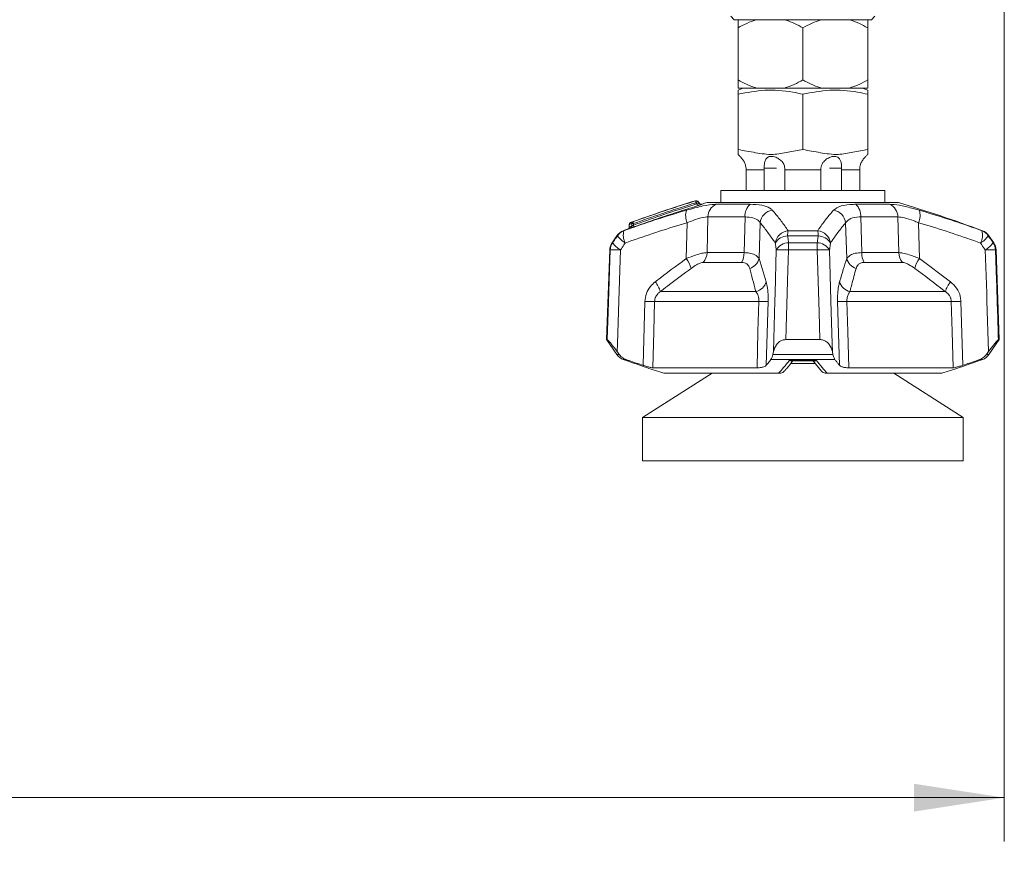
# Model space of a CAD drawing. Header units: millimetres. Extents: x 0 to 1118, y 0 to 864.
# Tile 502 of 512: x 964 to 1000, y 352 to 383. Entities that reach past the tile are written whole.
import ezdxf

# ---------------------------------------------------------------- set-up
doc = ezdxf.new("R2010")
doc.units = ezdxf.units.MM
doc.styles.add('SLDTEXTSTYLE0', font='TXT', dxfattribs={"width": 0.605})
doc.dimstyles.new('SLDDIMSTYLE3', dxfattribs={"dimtxt": 3.175, "dimasz": 3.302, "dimexe": 0, "dimexo": 0.0625, "dimgap": 0.79375, "dimtad": 0, "dimtih": 1, "dimtoh": 1, "dimdec": 1, "dimlfac": 4, "dimrnd": 1e-09, "dimzin": 12, "dimdsep": 46, "dimtxsty": 'SLDTEXTSTYLE0', "dimsah": 1, "dimcen": 0.09, "dimadec": 0, "dimazin": 3, "dimtfac": 1, "dimtofl": 0, "dimtmove": 0, "dimatfit": 3, "dimfxl": 1, "dimfrac": 2, "dimtolj": 1, "dimtzin": 12, "dimarcsym": 0})

# ---------------------------------------------------------------- blocks, each defined once
blk = doc.blocks.new('_D_21')
at = {"color": 7, "linetype": 'Continuous', "lineweight": 0}
for p, q in [((999.66, 390.433), (999.66, 352.596)), ((796.035, 372.505), (796.035, 352.596)), ((796.035, 354.196), (892.39, 354.196)), ((999.66, 354.196), (903.304, 354.196))]:
    blk.add_line(p, q, dxfattribs=at)
for points in [[(796.035, 354.196), (799.337, 353.688), (799.337, 354.704)], [(999.66, 354.196), (996.358, 354.704), (996.358, 353.688)]]:
    blk.add_solid(points, dxfattribs=at)
at = {"color": 7, "linetype": 'Continuous', "lineweight": 0, "insert": (892.39, 355.852), "char_height": 3.175, "attachment_point": 1, "style": 'SLDTEXTSTYLE0'}
blk.add_mtext('814.5', dxfattribs=at)

msp = doc.modelspace()

# ---------------------------------------------------------------- linework, layer by layer
at = {"color": 7, "linetype": 'Continuous', "lineweight": 15}
for p, q in [((989.6473, 382.7833), (989.7723, 382.6583)), ((994.7973, 382.6583), (989.7723, 382.6583)), ((994.7973, 382.6583), (994.9223, 382.7833)), ((989.9098, 382.3615), (989.9098, 380.4552)), ((992.2848, 382.3615), (992.2848, 380.4552)), ((994.6598, 382.3615), (994.6598, 380.4552)), ((990.1042, 380.1583), (989.9092, 380.0795)), ((989.9098, 380.1583), (990.5923, 380.1583)), ((990.5923, 380.1583), (991.6024, 380.1583)), ((991.6024, 380.1583), (992.9673, 380.1583)), ((992.9673, 380.1583), (993.9774, 380.1583)), ((993.9774, 380.1583), (994.6598, 380.1583)), ((994.6604, 380.0795), (994.4654, 380.1583)), ((989.9092, 379.931), (989.9092, 377.9083)), ((992.2848, 379.931), (992.2848, 377.9083)), ((994.6604, 379.931), (994.6604, 377.9083)), ((990.2054, 377.17), (990.2054, 376.4083)), ((990.8662, 377.17), (990.8653, 377.2208)), ((990.8662, 376.4083), (990.8662, 377.17)), ((991.6231, 377.2208), (991.624, 377.17)), ((991.624, 377.17), (991.624, 376.4083)), ((992.9457, 377.17), (992.9466, 377.2208)), ((992.9457, 376.4083), (992.9457, 377.17)), ((993.7043, 377.2208), (993.7035, 377.17)), ((993.7035, 377.17), (993.7035, 376.4083)), ((994.3643, 376.4083), (994.3643, 377.17)), ((989.2848, 376.4083), (989.2848, 375.9708)), ((989.2848, 376.4083), (995.2848, 376.4083)), ((995.2848, 375.9708), (995.2848, 376.4083)), ((988.5034, 375.9326), (988.4353, 376.0137)), ((988.7848, 375.9708), (995.7848, 375.9708)), ((985.9245, 375.1676), (985.9205, 375.066)), ((985.4718, 374.7521), (985.299, 374.4999)), ((999.2706, 374.4999), (999.0978, 374.7521)), ((985.2118, 374.2348), (985.0973, 370.9554)), ((999.4723, 370.9554), (999.3578, 374.2348)), ((985.0973, 370.9554), (985.4718, 370.4088)), ((985.0973, 370.9554), (985.1246, 370.9554)), ((991.659, 370.9554), (992.9106, 370.9554)), ((999.0978, 370.4088), (999.4723, 370.9554)), ((999.445, 370.9554), (999.4723, 370.9554)), ((985.4845, 370.5144), (985.5616, 370.4088)), ((991.1827, 370.4088), (991.2061, 370.5144)), ((993.3635, 370.5144), (993.387, 370.4088)), ((999.0081, 370.4088), (999.0852, 370.5144)), ((986.7858, 369.9238), (990.6047, 369.9238)), ((992.7383, 370.0765), (991.8257, 370.0765)), ((991.9574, 370.1839), (992.6567, 370.1839)), ((992.6354, 370.2003), (992.963, 369.7994)), ((993.965, 369.9238), (997.7839, 369.9238)), ((988.9604, 369.7208), (986.4111, 368.108)), ((987.1992, 369.7208), (991.3972, 369.7208)), ((993.1725, 369.7208), (997.3704, 369.7208)), ((998.1586, 368.108), (995.6092, 369.7208)), ((986.4111, 368.108), (986.4111, 366.5205)), ((992.2848, 368.108), (986.4111, 368.108)), ((998.1586, 368.108), (992.2848, 368.108)), ((998.1586, 366.5205), (998.1586, 368.108)), ((992.2848, 366.5205), (986.4111, 366.5205)), ((998.1586, 366.5205), (992.2848, 366.5205))]:
    msp.add_line(p, q, dxfattribs=at)
at = {"color": 9, "linetype": 'Continuous', "lineweight": 0}
for p, q in [((990.8662, 377.17), (990.2054, 377.17)), ((990.8653, 377.2208), (991.3134, 377.2208)), ((992.9457, 377.17), (991.624, 377.17)), ((993.7043, 377.2208), (993.2562, 377.2208)), ((994.3643, 377.17), (993.7035, 377.17)), ((988.4069, 375.9167), (988.37, 375.9608)), ((988.4359, 376.0129), (988.4357, 376.0064)), ((989.1096, 375.9048), (990.3505, 375.9048)), ((994.2192, 375.9048), (995.46, 375.9048)), ((988.8075, 375.4441), (988.776, 374.1355)), ((990.1664, 375.4441), (988.8075, 375.4441)), ((990.1304, 374.1355), (990.1664, 375.4441)), ((994.4033, 375.4441), (994.4392, 374.1355)), ((995.7621, 375.4441), (994.4033, 375.4441)), ((995.7937, 374.1355), (995.7621, 375.4441)), ((985.7098, 374.9381), (985.7322, 374.9381)), ((985.9245, 375.1676), (985.9322, 375.1673)), ((988.0168, 373.9181), (988.0462, 375.2306)), ((990.72, 375.2306), (990.6803, 373.9181)), ((991.743, 374.9381), (992.8266, 374.9381)), ((993.8894, 373.9181), (993.8496, 375.2306)), ((996.5234, 375.2306), (996.5528, 373.9181)), ((998.8375, 374.9381), (998.8598, 374.9381)), ((985.495, 374.7521), (985.4718, 374.7521)), ((992.8462, 374.7521), (991.7234, 374.7521)), ((999.0978, 374.7521), (999.0747, 374.7521)), ((985.2316, 374.2348), (985.2118, 374.2348)), ((985.299, 374.4999), (985.3186, 374.4999)), ((992.8137, 374.2348), (991.7559, 374.2348)), ((991.7624, 374.4999), (992.8072, 374.4999)), ((999.251, 374.4999), (999.2706, 374.4999)), ((999.3578, 374.2348), (999.338, 374.2348)), ((988.776, 374.1355), (990.1304, 374.1355)), ((990.6803, 373.9181), (990.9423, 373.0674)), ((994.4392, 374.1355), (995.7937, 374.1355)), ((996.5528, 373.9181), (997.6943, 373.0674)), ((990.0421, 373.7781), (988.6321, 373.7781)), ((995.9376, 373.7781), (994.5276, 373.7781)), ((987.0654, 372.71), (990.562, 372.71)), ((994.0076, 372.71), (997.5042, 372.71)), ((986.4344, 370.0133), (986.4993, 372.3526)), ((990.6713, 372.3526), (986.8543, 372.3526)), ((991.013, 372.3526), (990.9453, 370.0133)), ((993.6244, 370.0133), (993.5567, 372.3526)), ((997.7154, 372.3526), (993.8984, 372.3526)), ((998.0704, 372.3526), (998.1353, 370.0133)), ((985.4718, 370.4088), (985.5616, 370.4088)), ((991.1827, 370.4088), (993.387, 370.4088)), ((999.0081, 370.4088), (999.0978, 370.4088)), ((985.8154, 370.2228), (985.7098, 370.2228)), ((985.7726, 370.1995), (985.7909, 370.1995)), ((993.4585, 370.2228), (991.1111, 370.2228)), ((991.797, 370.1995), (992.7727, 370.1995)), ((998.8598, 370.2228), (998.7542, 370.2228)), ((998.7788, 370.1995), (998.7971, 370.1995))]:
    msp.add_line(p, q, dxfattribs=at)
at = {"color": 9, "linetype": 'Continuous', "lineweight": 0, "flags": 128}
for points in [[(988.4357, 376.0064), (988.4756, 375.9588), (988.503, 375.926)], [(985.9322, 375.1673), (985.9301, 375.1127), (985.9285, 375.0714)], [(986.0178, 375.1025), (986.019, 375.1559), (986.02, 375.1983)], [(986.0788, 375.1983), (986.0778, 375.1559), (986.0776, 375.1444)], [(985.1246, 370.9554), (985.1571, 371.9545), (985.2316, 374.2348)], [(985.6064, 374.2348), (985.5453, 372.3746), (985.4939, 370.8044), (985.4845, 370.5144)], [(991.2061, 370.5144), (991.2577, 372.3746), (991.2655, 372.6595), (991.3091, 374.2348)], [(992.9106, 370.9554), (992.8811, 371.9545), (992.8137, 374.2348)], [(993.2606, 374.2348), (993.312, 372.3746), (993.3555, 370.8044), (993.3635, 370.5144)], [(999.0852, 370.5144), (999.0244, 372.3746), (999.0151, 372.6595), (998.9633, 374.2348)], [(986.8543, 372.3526), (986.8232, 371.2517), (986.7858, 369.9238)], [(990.6047, 369.9238), (990.6411, 371.2517), (990.6713, 372.3526)], [(993.8984, 372.3526), (993.9286, 371.2517), (993.965, 369.9238)], [(997.7839, 369.9238), (997.7465, 371.2517), (997.7154, 372.3526)]]:
    msp.add_lwpolyline(points, dxfattribs=at)
at = {"color": 7, "linetype": 'Continuous', "lineweight": 15}
for centre, radius, start, end in [((989.4098, 377.17), 0.75, 40.29652, 48.21724), ((995.1598, 377.17), 0.75, 131.75901, 139.71065), ((1003.1574, 328.0811), 50.1875, 107.15255, 110.02267), ((988.3785, 375.9647), 0.075, 40.00698, 107.17461), ((988.5604, 375.9742), 0.075, 220.05883, 286.85446), ((988.5604, 375.9813), 0.075, 220.80909, 286.73916), ((1003.1574, 328.0811), 50, 106.70547, 106.94855), ((981.4122, 328.0811), 50, 69.57678, 73.29453), ((985.8843, 374.4695), 0.5, 110.42322, 145.58702), ((1003.1574, 328.0811), 50, 110.22349, 110.42322), ((985.8456, 375.0683), 0.075, 289.80753, 358.28203), ((985.9994, 375.1647), 0.075, 110.02252, 177.77044), ((998.6853, 374.4695), 0.5, 34.41298, 69.57678), ((985.7115, 374.2173), 0.5, 145.58702, 178), ((998.8581, 374.2173), 0.5, 2, 34.41298), ((985.8843, 370.6914), 0.5, 214.41298, 249.57678), ((998.6853, 370.6914), 0.5, 290.42322, 325.58702), ((1003.1574, 417.0798), 50, 249.57678, 249.65351), ((981.4122, 417.0798), 50, 290.34649, 290.42322)]:
    msp.add_arc(centre, radius, start, end, dxfattribs=at)
at = {"color": 9, "linetype": 'Continuous', "lineweight": 0}
for centre, radius, start, end in [((988.3783, 375.9581), 0.075, 40.05472, 107.07287), ((988.5555, 376.0337), 0.1992, 181.11477, 201.46704), ((988.6491, 375.4916), 0.6569, 162.49234, 203.41105), ((988.5289, 375.8021), 0.2245, 114.50889, 135.0229), ((988.2166, 375.8431), 0.2041, 1.29247, 21.14895), ((989.3012, 375.4498), 0.4937, 112.82584, 180.669), ((990.7222, 375.4892), 0.5576, 131.8063, 184.64265), ((991.2417, 375.1697), 0.5252, 98.36537, 173.33525), ((993.328, 375.1697), 0.5252, 6.66475, 81.63463), ((993.8475, 375.4892), 0.5576, 355.35389, 48.19397), ((995.2686, 375.4499), 0.4936, 359.32542, 67.17974), ((995.9206, 375.4916), 0.6569, 336.59024, 17.51008), ((985.9068, 374.4711), 0.4985, 110.50271, 145.69577), ((986.313, 374.7744), 0.6034, 164.26447, 208.45216), ((985.8613, 375.0659), 0.0674, 292.55012, 4.69502), ((985.9993, 375.1729), 0.0673, 112.26882, 184.76574), ((985.9501, 375.0973), 0.0679, 292.72575, 4.39704), ((986.0875, 375.2035), 0.0678, 112.4519, 184.46087), ((986.0494, 374.0571), 1.1415, 88.52358, 91.47642), ((986.253, 375.2784), 0.1918, 183.65159, 204.68998), ((985.9001, 375.0634), 0.1951, 3.86299, 24.53483), ((991.7974, 374.4113), 0.5296, 95.88954, 171.78794), ((993.0774, 374.7034), 1.3548, 170.0236, 177.93903), ((991.4888, 374.703), 1.3583, 2.0711, 9.96627), ((992.7723, 374.4113), 0.5296, 8.21297, 84.10956), ((998.2567, 374.7745), 0.6034, 331.54581, 15.73569), ((998.6628, 374.471), 0.4987, 34.30837, 69.49315), ((986.2767, 375.3113), 0.9611, 215.57728, 239.05515), ((991.7458, 374.1994), 0.5531, 92.31363, 148.67753), ((992.8239, 374.1994), 0.5531, 31.32247, 87.68637), ((998.2929, 375.3114), 0.9612, 300.94566, 324.42042), ((985.7324, 374.2174), 0.501, 145.67426, 178.00884), ((985.419, 370.4866), 3.7529, 87.13826, 92.86174), ((986.0917, 375.0503), 0.949, 215.44862, 239.24378), ((991.7826, 373.9453), 0.555, 92.08188, 148.56043), ((991.5325, 368.524), 5.7152, 87.75975, 92.24025), ((997.3508, 374.23), 5.5949, 177.23495, 179.9511), ((987.2519, 374.2305), 5.5619, 0.04405, 2.77634), ((992.7871, 373.9453), 0.555, 31.44129, 87.91805), ((993.0372, 368.524), 5.7151, 87.75973, 92.24027), ((998.4781, 375.0501), 0.9488, 300.75418, 324.55489), ((999.1506, 370.4864), 3.753, 87.13837, 92.86163), ((998.8373, 374.2174), 0.501, 1.99197, 34.32783), ((987.1899, 373.2926), 1.0369, 14.98578, 37.10484), ((988.2379, 374.1444), 0.5382, 317.09832, 359.04867), ((989.3844, 374.1303), 0.7461, 331.83312, 0.40205), ((990.184, 374.0507), 0.5137, 287.48834, 345.04687), ((994.3857, 374.0507), 0.5137, 194.95313, 252.51166), ((995.1851, 374.1302), 0.7459, 179.59441, 208.17042), ((996.3317, 374.1444), 0.5381, 180.9475, 222.90551), ((997.3795, 373.2927), 1.0366, 142.89225, 165.01712), ((986.1671, 372.4615), 0.9321, 15.46182, 40.54445), ((990.4439, 373.2168), 0.5204, 283.12489, 343.31982), ((994.1258, 373.2168), 0.5204, 196.68335, 256.87418), ((998.4024, 372.4617), 0.9319, 139.45193, 164.5418), ((986.6768, 378.0093), 5.6594, 268.20275, 271.79725), ((990.8421, 377.5449), 5.1951, 268.11522, 271.88478), ((993.7275, 377.5457), 5.1959, 268.11546, 271.88454), ((997.8929, 378.0092), 5.6594, 268.20274, 271.79726)]:
    msp.add_arc(centre, radius, start, end, dxfattribs=at)
at = {"color": 7, "linetype": 'Continuous', "lineweight": 15}
for points, knots in [([(990.5923, 382.6583), (990.4693, 382.618), (990.2346, 382.5412), (990.0146, 382.4194), (989.9098, 382.3615)], [0, 0, 0, 0, 0.52381247, 1, 1, 1, 1]), ([(989.9098, 382.3615), (989.9098, 382.382), (989.9098, 382.5063), (989.9098, 382.5892), (989.9098, 382.6583)], [0, 0, 0, 0, 0.1650133, 1, 1, 1, 1]), ([(992.2848, 382.3615), (992.081, 382.4686), (991.8585, 382.5855), (991.6222, 382.6527), (991.6024, 382.6583)], [0, 0, 0, 0, 0.91612206, 1, 1, 1, 1]), ([(992.9673, 382.6583), (992.8443, 382.618), (992.6096, 382.5412), (992.3896, 382.4194), (992.2848, 382.3615)], [0, 0, 0, 0, 0.52381448, 1, 1, 1, 1]), ([(994.6598, 382.3615), (994.456, 382.4686), (994.2335, 382.5855), (993.9972, 382.6527), (993.9774, 382.6583)], [0, 0, 0, 0, 0.9161248, 1, 1, 1, 1]), ([(994.6598, 382.6583), (994.6598, 382.6522), (994.6598, 382.5849), (994.6598, 382.4679), (994.6598, 382.3615)], [0, 0, 0, 0, 0.090592, 1, 1, 1, 1]), ([(989.9098, 380.4552), (990.1137, 380.348), (990.3362, 380.2311), (990.5724, 380.1639), (990.5923, 380.1583)], [0, 0, 0, 0, 0.9161271, 1, 1, 1, 1]), ([(989.9098, 380.1583), (989.9098, 380.1644), (989.9098, 380.2317), (989.9098, 380.3487), (989.9098, 380.4552)], [0, 0, 0, 0, 0.090592, 1, 1, 1, 1]), ([(991.6024, 380.1583), (991.7254, 380.1986), (991.9601, 380.2755), (992.1801, 380.3972), (992.2848, 380.4552)], [0, 0, 0, 0, 0.52381448, 1, 1, 1, 1]), ([(992.2848, 380.4552), (992.4887, 380.348), (992.7112, 380.2311), (992.9474, 380.1639), (992.9673, 380.1583)], [0, 0, 0, 0, 0.91610838, 1, 1, 1, 1]), ([(993.9774, 380.1583), (994.1004, 380.1986), (994.3351, 380.2755), (994.5551, 380.3972), (994.6598, 380.4552)], [0, 0, 0, 0, 0.5238198, 1, 1, 1, 1]), ([(994.6598, 380.4552), (994.6598, 380.4346), (994.6598, 380.3103), (994.6598, 380.2275), (994.6598, 380.1583)], [0, 0, 0, 0, 0.1650133, 1, 1, 1, 1]), ([(989.9092, 379.931), (990.2359, 379.9935), (990.8994, 380.1204), (991.7024, 380.057), (992.1609, 379.9578), (992.2848, 379.931)], [0, 0, 0, 0, 0.414443, 0.8417973, 1, 1, 1, 1]), ([(989.9092, 380.0746), (989.9092, 380.0607), (989.9092, 380.0419), (989.9092, 379.9538), (989.9092, 379.931)], [0, 0, 0, 0, 0.7418268, 1, 1, 1, 1]), ([(992.2848, 379.931), (992.6115, 379.9935), (993.275, 380.1204), (994.078, 380.057), (994.5366, 379.9578), (994.6604, 379.931)], [0, 0, 0, 0, 0.414443, 0.841796, 1, 1, 1, 1]), ([(994.6604, 379.931), (994.6604, 379.9538), (994.6604, 380.0418), (994.6604, 380.0621), (994.6604, 380.0771)], [0, 0, 0, 0, 0.258165, 1, 1, 1, 1]), ([(989.9092, 377.7296), (989.9092, 377.7296), (989.9092, 377.7296), (989.9092, 377.8046), (989.9092, 377.8737), (989.9092, 377.9083)], [0, 0, 0, 0, 0.0000054, 0.4985065, 1, 1, 1, 1]), ([(989.9092, 377.9083), (990.123, 377.869), (990.5502, 377.7904), (991.1669, 377.6941), (991.7431, 377.818), (992.1041, 377.8782), (992.2848, 377.9083)], [0, 0, 0, 0, 0.2716262, 0.5426854, 0.7711111, 1, 1, 1, 1]), ([(992.2848, 377.9083), (992.4986, 377.869), (992.9258, 377.7904), (993.5426, 377.6941), (994.1187, 377.818), (994.4797, 377.8782), (994.6604, 377.9083)], [0, 0, 0, 0, 0.27162621, 0.54268402, 0.77111114, 1, 1, 1, 1]), ([(994.6604, 377.9083), (994.6604, 377.9076), (994.6604, 377.8862), (994.6604, 377.786), (994.6604, 377.7484), (994.6604, 377.7296)], [0, 0, 0, 0, 0.0170033, 0.5089195, 1, 1, 1, 1]), ([(989.9825, 377.655), (989.9823, 377.6552), (989.9819, 377.6557), (990.0156, 377.6226), (990.0758, 377.5543), (990.1445, 377.4461), (990.1904, 377.3287), (990.1997, 377.2521), (990.2036, 377.2208)], [0, 0, 0, 0, 0.0967239, 0.2384063, 0.4574899, 0.682396, 0.870019, 1, 1, 1, 1]), ([(990.8653, 377.2208), (990.8652, 377.254), (990.865, 377.329), (990.8834, 377.4477), (990.9261, 377.5593), (990.9988, 377.632), (991.0943, 377.6611), (991.1922, 377.6573), (991.3101, 377.6236), (991.4367, 377.5539), (991.5463, 377.4462), (991.6104, 377.3287), (991.6194, 377.2521), (991.6231, 377.2208)], [0, 0, 0, 0, 0.0688375, 0.155608, 0.2749192, 0.3956138, 0.4717783, 0.5482908, 0.6191399, 0.7287027, 0.8411759, 0.9349996, 1, 1, 1, 1]), ([(992.9466, 377.2208), (992.9506, 377.254), (992.9598, 377.329), (993.0245, 377.4477), (993.1382, 377.5593), (993.2771, 377.632), (993.403, 377.6611), (993.4968, 377.6573), (993.5804, 377.6236), (993.6454, 377.5539), (993.6867, 377.4462), (993.7049, 377.3287), (993.7045, 377.2521), (993.7043, 377.2208)], [0, 0, 0, 0, 0.0688383, 0.1556109, 0.2749184, 0.3956172, 0.4717753, 0.5482915, 0.6191428, 0.7287029, 0.8411748, 0.9349992, 1, 1, 1, 1]), ([(994.3661, 377.2208), (994.3702, 377.254), (994.3797, 377.329), (994.4258, 377.4476), (994.4975, 377.5599), (994.5612, 377.6301), (994.5914, 377.6591), (994.5881, 377.6559), (994.5872, 377.655)], [0, 0, 0, 0, 0.1377007, 0.3112745, 0.5499293, 0.7913693, 0.9437181, 1, 1, 1, 1]), ([(990.2036, 377.2208), (990.204, 377.2144), (990.2051, 377.1975), (990.2052, 377.1806), (990.2054, 377.17)], [0, 0, 0, 0, 0.377083, 1, 1, 1, 1]), ([(994.3643, 377.17), (994.3644, 377.177), (994.3645, 377.194), (994.3655, 377.2109), (994.3661, 377.2208)], [0, 0, 0, 0, 0.4137359, 1, 1, 1, 1]), ([(986.0616, 375.2662), (986.4044, 375.3875), (986.9725, 375.5885), (987.7388, 375.8392), (988.1617, 375.9698), (988.3563, 376.0299)], [0, 0, 0, 0, 0.45095913, 0.74738138, 1, 1, 1, 1]), ([(985.8734, 374.9987), (985.8729, 374.9985), (985.8714, 374.9979), (985.8807, 375.0013), (985.8871, 375.0036)], [0, 0, 0, 0, 0.3094762, 1, 1, 1, 1]), ([(985.9763, 375.0347), (985.9839, 375.0373), (986.0012, 375.0432), (986.0431, 375.058), (986.0775, 375.0703), (986.0947, 375.0765)], [0, 0, 0, 0, 0.282845, 0.6416253, 1, 1, 1, 1]), ([(985.4845, 370.5144), (985.4151, 370.6077), (985.314, 370.7436), (985.2035, 370.8776), (985.1451, 370.9429), (985.1312, 370.9514), (985.1246, 370.9554)], [0, 0, 0, 0, 0.4557321, 0.6638219, 0.8405417, 1, 1, 1, 1]), ([(991.659, 370.9554), (991.6173, 370.9513), (991.5342, 370.9431), (991.412, 370.8764), (991.2777, 370.7406), (991.2339, 370.6021), (991.2061, 370.5144)], [0, 0, 0, 0, 0.1616596, 0.3221719, 0.5706672, 1, 1, 1, 1]), ([(993.3635, 370.5144), (993.3336, 370.6077), (993.29, 370.7435), (993.1543, 370.8776), (993.0384, 370.9429), (992.9518, 370.9514), (992.9106, 370.9554)], [0, 0, 0, 0, 0.4557405, 0.6638211, 0.8405499, 1, 1, 1, 1]), ([(999.445, 370.9554), (999.4383, 370.9513), (999.425, 370.9431), (999.3649, 370.8764), (999.2533, 370.7406), (999.1504, 370.6021), (999.0852, 370.5144)], [0, 0, 0, 0, 0.1616575, 0.3221654, 0.5706675, 1, 1, 1, 1]), ([(985.5616, 370.4088), (985.6017, 370.3635), (985.6736, 370.2824), (985.772, 370.241), (985.8154, 370.2228)], [0, 0, 0, 0, 0.558816, 1, 1, 1, 1]), ([(991.1111, 370.2228), (991.1265, 370.2479), (991.1531, 370.2915), (991.1739, 370.3739), (991.1827, 370.4088)], [0, 0, 0, 0, 0.5768536, 1, 1, 1, 1]), ([(993.387, 370.4088), (993.3989, 370.3635), (993.4201, 370.2824), (993.4468, 370.241), (993.4585, 370.2228)], [0, 0, 0, 0, 0.5588109, 1, 1, 1, 1]), ([(998.7542, 370.2228), (998.8108, 370.2479), (998.9088, 370.2915), (998.9786, 370.3739), (999.0081, 370.4088)], [0, 0, 0, 0, 0.5768446, 1, 1, 1, 1]), ([(985.7909, 370.1995), (986.0491, 370.1075), (986.5163, 369.9411), (986.9881, 369.7889), (987.1992, 369.7208)], [0, 0, 0, 0, 0.5524757, 1, 1, 1, 1]), ([(985.8154, 370.2228), (985.8502, 370.2107), (985.9725, 370.1682), (986.1787, 370.0979), (986.3505, 370.0411), (986.4344, 370.0133)], [0, 0, 0, 0, 0.1688379, 0.5946951, 1, 1, 1, 1]), ([(986.7858, 369.9238), (986.7651, 369.9258), (986.7236, 369.9297), (986.606, 369.9597), (986.5027, 369.9911), (986.4431, 370.0105), (986.4344, 370.0133)], [0, 0, 0, 0, 0.3122143, 0.6241288, 0.9448969, 1, 1, 1, 1]), ([(990.9453, 370.0133), (990.9255, 369.9967), (990.8858, 369.9633), (990.7634, 369.9304), (990.657, 369.926), (990.6047, 369.9238)], [0, 0, 0, 0, 0.3366539, 0.6738365, 1, 1, 1, 1]), ([(990.9453, 370.0133), (990.9678, 370.0411), (991.0232, 370.1094), (991.0784, 370.1805), (991.1111, 370.2228)], [0, 0, 0, 0, 0.4060768, 1, 1, 1, 1]), ([(991.6062, 369.799), (991.633, 369.8294), (991.7394, 369.9502), (991.8435, 370.0859), (991.9213, 370.1875)], [0, 0, 0, 0, 0.25201843, 1, 1, 1, 1]), ([(991.9015, 370.1876), (991.921, 370.1849), (991.9411, 370.1821), (991.9591, 370.1876), (991.9597, 370.1877)], [0, 0, 0, 0, 0.9693468, 1, 1, 1, 1]), ([(993.4585, 370.2228), (993.4678, 370.2107), (993.5006, 370.1682), (993.5558, 370.0979), (993.6019, 370.0411), (993.6244, 370.0133)], [0, 0, 0, 0, 0.1688352, 0.5946923, 1, 1, 1, 1]), ([(993.965, 369.9238), (993.9146, 369.9258), (993.8139, 369.9297), (993.6982, 369.9597), (993.6439, 369.9911), (993.6269, 370.0105), (993.6244, 370.0133)], [0, 0, 0, 0, 0.3122043, 0.6241318, 0.9448964, 1, 1, 1, 1]), ([(997.3704, 369.7208), (997.5817, 369.7889), (998.0534, 369.9411), (998.5207, 370.1076), (998.7788, 370.1995)], [0, 0, 0, 0, 0.4477861, 1, 1, 1, 1]), ([(998.1353, 370.0133), (998.0828, 369.9967), (997.9778, 369.9633), (997.8504, 369.9304), (997.8058, 369.926), (997.7839, 369.9238)], [0, 0, 0, 0, 0.336658, 0.6738646, 1, 1, 1, 1]), ([(998.1353, 370.0133), (998.2193, 370.0411), (998.4261, 370.1094), (998.6319, 370.1805), (998.7542, 370.2228)], [0, 0, 0, 0, 0.40607077, 1, 1, 1, 1]), ([(991.4323, 369.7208), (991.4233, 369.7208), (991.4116, 369.7208), (991.3999, 369.7208), (991.3972, 369.7208)], [0, 0, 0, 0, 0.7663938, 1, 1, 1, 1]), ([(991.6025, 369.8021), (991.5953, 369.7925), (991.5718, 369.7617), (991.512, 369.7296), (991.4588, 369.7237), (991.4323, 369.7208)], [0, 0, 0, 0, 0.182776, 0.5913346, 1, 1, 1, 1]), ([(992.9667, 369.8025), (992.9741, 369.7928), (992.9977, 369.7618), (993.0577, 369.7296), (993.1108, 369.7237), (993.1374, 369.7208)], [0, 0, 0, 0, 0.1854663, 0.5926799, 1, 1, 1, 1]), ([(993.1725, 369.7208), (993.1634, 369.7208), (993.1515, 369.7208), (993.1401, 369.7208), (993.1374, 369.7208)], [0, 0, 0, 0, 0.766233, 1, 1, 1, 1])]:
    msp.add_open_spline(points, degree=3, knots=knots, dxfattribs=at)
at = {"color": 9, "linetype": 'Continuous', "lineweight": 0}
for points, knots in [([(988.3563, 376.0299), (988.3563, 376.0299), (988.3563, 376.0344), (988.3563, 376.0354), (988.3564, 376.0364)], [0, 0, 0, 0, 0.0022166, 1, 1, 1, 1]), ([(985.7322, 374.9381), (985.8149, 374.9679), (986.2344, 375.1194), (986.9951, 375.3804), (987.6799, 375.5862), (988.0226, 375.6892)], [0, 0, 0, 0, 0.1092208, 0.5542082, 1, 1, 1, 1]), ([(986.0776, 375.1444), (986.4044, 375.26), (987.0794, 375.4987), (987.8582, 375.7497), (988.3092, 375.887), (988.4069, 375.9167)], [0, 0, 0, 0, 0.4236836, 0.8751819, 1, 1, 1, 1]), ([(988.37, 375.9608), (988.1758, 375.9008), (987.7535, 375.7704), (986.9883, 375.5201), (986.4211, 375.3194), (986.0788, 375.1983)], [0, 0, 0, 0, 0.25260419, 0.54902807, 1, 1, 1, 1]), ([(988.4206, 375.8477), (988.3231, 375.818), (987.8727, 375.6809), (987.0951, 375.4303), (986.4211, 375.1919), (986.0947, 375.0765)], [0, 0, 0, 0, 0.1248056, 0.5762993, 1, 1, 1, 1]), ([(988.0226, 375.6892), (988.2319, 375.7464), (988.629, 375.8547), (988.9617, 375.9025), (989.0905, 375.9045), (989.1096, 375.9048)], [0, 0, 0, 0, 0.4871156, 0.9237873, 1, 1, 1, 1]), ([(988.503, 375.926), (988.5029, 375.9251), (988.5029, 375.9241), (988.4984, 375.9222), (988.4938, 375.9211), (988.4833, 375.9195), (988.4685, 375.918), (988.4417, 375.9167), (988.4203, 375.9166), (988.4084, 375.9167), (988.4069, 375.9167)], [0, 0, 0, 0, 0.1439909, 0.173354, 0.3339221, 0.347051, 0.5296665, 0.7340668, 0.9671817, 1, 1, 1, 1]), ([(988.4206, 375.8477), (988.4229, 375.8484), (988.442, 375.8542), (988.4772, 375.8651), (988.5211, 375.8793), (988.555, 375.8909), (988.5778, 375.8995), (988.5807, 375.9014), (988.5822, 375.9024)], [0, 0, 0, 0, 0.029419, 0.2426793, 0.4397234, 0.6270431, 0.8136642, 1, 1, 1, 1]), ([(988.503, 375.926), (988.503, 375.9265), (988.503, 375.9299), (988.5029, 375.9337), (988.5029, 375.9322), (988.5029, 375.9319)], [0, 0, 0, 0, 0.1234846, 0.7648934, 1, 1, 1, 1]), ([(988.5822, 375.9083), (988.5822, 375.9087), (988.5823, 375.9102), (988.5822, 375.9064), (988.5822, 375.903), (988.5822, 375.9024)], [0, 0, 0, 0, 0.2360412, 0.8766619, 1, 1, 1, 1]), ([(990.3505, 375.9048), (990.5011, 375.8972), (990.8004, 375.882), (991.0545, 375.7887), (991.1364, 375.7152), (991.1653, 375.6892)], [0, 0, 0, 0, 0.3959674, 0.7868986, 1, 1, 1, 1]), ([(991.1653, 375.6892), (991.2529, 375.5862), (991.428, 375.3804), (991.6186, 375.1194), (991.7225, 374.9679), (991.743, 374.9381)], [0, 0, 0, 0, 0.4457933, 0.8907795, 1, 1, 1, 1]), ([(992.8266, 374.9381), (992.8471, 374.9679), (992.9511, 375.1194), (993.1416, 375.3804), (993.3168, 375.5862), (993.4044, 375.6892)], [0, 0, 0, 0, 0.1092205, 0.5542067, 1, 1, 1, 1]), ([(993.4044, 375.6892), (993.4835, 375.7464), (993.6336, 375.8547), (993.9863, 375.9025), (994.1891, 375.9045), (994.2192, 375.9048)], [0, 0, 0, 0, 0.4871118, 0.9237843, 1, 1, 1, 1]), ([(995.46, 375.9048), (995.5711, 375.8972), (995.7919, 375.882), (996.1934, 375.7887), (996.4548, 375.7152), (996.5471, 375.6892)], [0, 0, 0, 0, 0.3959673, 0.7869048, 1, 1, 1, 1]), ([(996.5471, 375.6892), (996.8898, 375.5862), (997.5745, 375.3804), (998.3353, 375.1194), (998.7548, 374.9679), (998.8375, 374.9381)], [0, 0, 0, 0, 0.4457921, 0.8907798, 1, 1, 1, 1]), ([(988.8075, 375.4441), (988.7944, 375.4439), (988.7052, 375.4428), (988.4665, 375.3939), (988.1929, 375.2876), (988.0462, 375.2306)], [0, 0, 0, 0, 0.0743168, 0.5037322, 1, 1, 1, 1]), ([(990.72, 375.2306), (990.7009, 375.2565), (990.6473, 375.3289), (990.4782, 375.4225), (990.2698, 375.4369), (990.1664, 375.4441)], [0, 0, 0, 0, 0.2194737, 0.6124337, 1, 1, 1, 1]), ([(994.4033, 375.4441), (994.3826, 375.4439), (994.2425, 375.4428), (993.9986, 375.3939), (993.9016, 375.2876), (993.8496, 375.2306)], [0, 0, 0, 0, 0.0743211, 0.5037375, 1, 1, 1, 1]), ([(996.5234, 375.2306), (996.4585, 375.2565), (996.2774, 375.3289), (995.9951, 375.4225), (995.8394, 375.4369), (995.7621, 375.4441)], [0, 0, 0, 0, 0.2194805, 0.6124344, 1, 1, 1, 1]), ([(988.0462, 375.2306), (987.7076, 375.1286), (987.0306, 374.9246), (986.2789, 374.6664), (985.8642, 374.5165), (985.7825, 374.487)], [0, 0, 0, 0, 0.4454148, 0.8906588, 1, 1, 1, 1]), ([(985.9763, 375.0347), (985.9709, 375.0329), (985.9551, 375.0275), (985.9254, 375.0173), (985.9011, 375.0086), (985.8871, 375.0036)], [0, 0, 0, 0, 0.1811791, 0.5311477, 1, 1, 1, 1]), ([(985.9285, 375.0714), (985.9253, 375.069), (985.9207, 375.0655), (985.9211, 375.0658), (985.9212, 375.0659)], [0, 0, 0, 0, 0.6950527, 1, 1, 1, 1]), ([(985.9285, 375.0714), (985.9389, 375.0751), (985.9528, 375.0801), (985.9772, 375.0887), (985.9965, 375.0954), (986.0124, 375.1007), (986.0178, 375.1025)], [0, 0, 0, 0, 0.3499988, 0.4688512, 0.8188235, 1, 1, 1, 1]), ([(986.02, 375.1983), (986.0074, 375.1939), (985.9843, 375.186), (985.9551, 375.1756), (985.9384, 375.1695), (985.9322, 375.1673)], [0, 0, 0, 0, 0.4305418, 0.7867495, 1, 1, 1, 1]), ([(985.9738, 375.2351), (985.98, 375.2374), (985.9967, 375.2434), (986.026, 375.2539), (986.049, 375.2618), (986.0616, 375.2662)], [0, 0, 0, 0, 0.2132502, 0.5694296, 1, 1, 1, 1]), ([(986.0776, 375.1444), (986.0689, 375.1381), (986.0521, 375.1259), (986.0308, 375.111), (986.0217, 375.1051), (986.0178, 375.1025)], [0, 0, 0, 0, 0.3744933, 0.7324421, 1, 1, 1, 1]), ([(991.2733, 374.487), (991.2534, 374.5165), (991.1529, 374.6664), (990.9695, 374.9246), (990.8032, 375.1286), (990.72, 375.2306)], [0, 0, 0, 0, 0.1093419, 0.5545845, 1, 1, 1, 1]), ([(993.8496, 375.2306), (993.7665, 375.1286), (993.6002, 374.9246), (993.4167, 374.6664), (993.3162, 374.5165), (993.2964, 374.487)], [0, 0, 0, 0, 0.4454155, 0.8906595, 1, 1, 1, 1]), ([(998.7872, 374.487), (998.7054, 374.5165), (998.2907, 374.6664), (997.539, 374.9246), (996.862, 375.1286), (996.5234, 375.2306)], [0, 0, 0, 0, 0.1093387, 0.5545868, 1, 1, 1, 1]), ([(985.3186, 374.4999), (985.3614, 374.5612), (985.4202, 374.6453), (985.479, 374.7293), (985.495, 374.7521)], [0, 0, 0, 0, 0.7289484, 1, 1, 1, 1]), ([(991.7234, 374.7521), (991.727, 374.7293), (991.74, 374.6453), (991.753, 374.5612), (991.7624, 374.4999)], [0, 0, 0, 0, 0.27105018, 1, 1, 1, 1]), ([(992.8072, 374.4999), (992.8167, 374.5612), (992.8297, 374.6453), (992.8427, 374.7293), (992.8462, 374.7521)], [0, 0, 0, 0, 0.7289515, 1, 1, 1, 1]), ([(999.0747, 374.7521), (999.0906, 374.7293), (999.1495, 374.6453), (999.2082, 374.5612), (999.251, 374.4999)], [0, 0, 0, 0, 0.2710553, 1, 1, 1, 1]), ([(985.7825, 374.487), (985.7666, 374.4642), (985.7078, 374.3801), (985.6492, 374.2961), (985.6064, 374.2348)], [0, 0, 0, 0, 0.2710053, 1, 1, 1, 1]), ([(991.3091, 374.2348), (991.3004, 374.2961), (991.2884, 374.3801), (991.2765, 374.4642), (991.2733, 374.487)], [0, 0, 0, 0, 0.7289975, 1, 1, 1, 1]), ([(991.7559, 374.2348), (991.7461, 373.9018), (991.7138, 372.8087), (991.6815, 371.7155), (991.659, 370.9554)], [0, 0, 0, 0, 0.30464499, 1, 1, 1, 1]), ([(993.2964, 374.487), (993.2932, 374.4642), (993.2812, 374.3801), (993.2693, 374.2961), (993.2606, 374.2348)], [0, 0, 0, 0, 0.2710081, 1, 1, 1, 1]), ([(998.9633, 374.2348), (998.9205, 374.2961), (998.8618, 374.3801), (998.8031, 374.4642), (998.7872, 374.487)], [0, 0, 0, 0, 0.7289847, 1, 1, 1, 1]), ([(999.338, 374.2348), (999.3489, 373.9018), (999.3848, 372.8087), (999.4203, 371.7155), (999.445, 370.9554)], [0, 0, 0, 0, 0.3046451, 1, 1, 1, 1]), ([(986.8754, 373.0674), (986.8903, 373.079), (987.2656, 373.3697), (987.6488, 373.6495), (988.0168, 373.9181)], [0, 0, 0, 0, 0.03965948, 1, 1, 1, 1]), ([(988.0168, 373.9181), (988.1332, 373.9647), (988.3367, 374.046), (988.599, 374.1201), (988.7162, 374.1303), (988.776, 374.1355)], [0, 0, 0, 0, 0.3953834, 0.6917479, 1, 1, 1, 1]), ([(990.1304, 374.1355), (990.1972, 374.132), (990.3489, 374.1241), (990.5604, 374.0575), (990.6361, 373.9695), (990.6803, 373.9181)], [0, 0, 0, 0, 0.2471599, 0.5613284, 1, 1, 1, 1]), ([(993.6273, 373.0674), (993.6307, 373.079), (993.7166, 373.3697), (993.8047, 373.6495), (993.8894, 373.9181)], [0, 0, 0, 0, 0.0396604, 1, 1, 1, 1]), ([(993.8894, 373.9181), (993.9281, 373.9647), (993.9958, 374.046), (994.1944, 374.1201), (994.3566, 374.1303), (994.4392, 374.1355)], [0, 0, 0, 0, 0.3953922, 0.6917518, 1, 1, 1, 1]), ([(995.7937, 374.1355), (995.8406, 374.132), (995.947, 374.1241), (996.2022, 374.0575), (996.4237, 373.9695), (996.5528, 373.9181)], [0, 0, 0, 0, 0.24717, 0.5613227, 1, 1, 1, 1]), ([(988.1915, 373.5607), (987.9265, 373.3652), (987.563, 373.097), (987.1914, 372.8085), (987.0802, 372.7216), (987.0654, 372.71)], [0, 0, 0, 0, 0.6998926, 0.9602072, 1, 1, 1, 1]), ([(988.6321, 373.7781), (988.598, 373.7732), (988.5293, 373.7632), (988.3729, 373.6855), (988.2589, 373.6071), (988.1915, 373.5607)], [0, 0, 0, 0, 0.2875025, 0.5791297, 1, 1, 1, 1]), ([(990.3383, 373.5607), (990.3172, 373.6119), (990.2821, 373.6966), (990.1662, 373.7676), (990.0794, 373.7749), (990.0421, 373.7781)], [0, 0, 0, 0, 0.4646415, 0.7701598, 1, 1, 1, 1]), ([(990.562, 372.71), (990.5591, 372.7216), (990.4843, 373.0113), (990.4098, 373.2916), (990.3383, 373.5607)], [0, 0, 0, 0, 0.0397939, 1, 1, 1, 1]), ([(994.2313, 373.5607), (994.1792, 373.3652), (994.1077, 373.097), (994.033, 372.8085), (994.0106, 372.7216), (994.0076, 372.71)], [0, 0, 0, 0, 0.6998967, 0.9602072, 1, 1, 1, 1]), ([(994.5276, 373.7781), (994.4814, 373.7732), (994.3883, 373.7632), (994.2816, 373.6855), (994.25, 373.6071), (994.2313, 373.5607)], [0, 0, 0, 0, 0.2875015, 0.5791277, 1, 1, 1, 1]), ([(996.3782, 373.5607), (996.3036, 373.6119), (996.1799, 373.6966), (996.026, 373.7676), (995.9641, 373.7749), (995.9376, 373.7781)], [0, 0, 0, 0, 0.4646427, 0.7701507, 1, 1, 1, 1]), ([(997.5042, 372.71), (997.4895, 372.7216), (997.1189, 373.0113), (996.741, 373.2916), (996.3782, 373.5607)], [0, 0, 0, 0, 0.0397979, 1, 1, 1, 1]), ([(986.8754, 373.0674), (986.8158, 373.0145), (986.6832, 372.8966), (986.5377, 372.6497), (986.5121, 372.4517), (986.4993, 372.3526)], [0, 0, 0, 0, 0.2894248, 0.6444438, 1, 1, 1, 1]), ([(991.013, 372.3526), (991.0138, 372.4131), (991.0159, 372.5824), (990.9954, 372.8467), (990.96, 372.9939), (990.9423, 373.0674)], [0, 0, 0, 0, 0.2175468, 0.6095204, 1, 1, 1, 1]), ([(993.6273, 373.0674), (993.6139, 373.0145), (993.5842, 372.8966), (993.5558, 372.6497), (993.5564, 372.4517), (993.5567, 372.3526)], [0, 0, 0, 0, 0.289425, 0.6444434, 1, 1, 1, 1]), ([(998.0704, 372.3526), (998.0648, 372.4131), (998.0494, 372.5824), (997.9323, 372.8467), (997.7735, 372.9939), (997.6943, 373.0674)], [0, 0, 0, 0, 0.2175486, 0.6095205, 1, 1, 1, 1]), ([(987.0654, 372.71), (987.0317, 372.6842), (986.9597, 372.6291), (986.9015, 372.5394), (986.8645, 372.4448), (986.8589, 372.3945), (986.8543, 372.3526)], [0, 0, 0, 0, 0.3119971, 0.665273, 0.7209679, 1, 1, 1, 1]), ([(990.562, 372.71), (990.5879, 372.6745), (990.6311, 372.6151), (990.6599, 372.5115), (990.6717, 372.429), (990.6714, 372.383), (990.6713, 372.3526)], [0, 0, 0, 0, 0.41510421, 0.69374785, 0.79691764, 1, 1, 1, 1]), ([(994.0076, 372.71), (993.9881, 372.6842), (993.9463, 372.6291), (993.9161, 372.5394), (993.8992, 372.4448), (993.8987, 372.3945), (993.8984, 372.3526)], [0, 0, 0, 0, 0.3119979, 0.6652748, 0.7209672, 1, 1, 1, 1]), ([(997.5042, 372.71), (997.549, 372.6745), (997.6239, 372.6151), (997.6813, 372.5115), (997.7086, 372.429), (997.7127, 372.383), (997.7154, 372.3526)], [0, 0, 0, 0, 0.415105, 0.6937482, 0.7969157, 1, 1, 1, 1]), ([(991.3972, 369.7208), (991.4571, 369.7889), (991.591, 369.9411), (991.7237, 370.1076), (991.797, 370.1995)], [0, 0, 0, 0, 0.4477885, 1, 1, 1, 1]), ([(991.797, 370.1995), (991.7975, 370.1993), (991.8162, 370.1943), (991.8517, 370.1856), (991.8854, 370.1869), (991.9015, 370.1876)], [0, 0, 0, 0, 0.016223, 0.5294329, 1, 1, 1, 1]), ([(991.9246, 370.1875), (991.9227, 370.185), (991.9099, 370.1686), (991.8761, 370.1641), (991.835, 370.1735), (991.8068, 370.1918), (991.7973, 370.1992), (991.797, 370.1995)], [0, 0, 0, 0, 0.0574533, 0.3832817, 0.7882732, 0.9935058, 1, 1, 1, 1]), ([(992.7727, 370.1995), (992.7724, 370.1992), (992.7627, 370.1918), (992.7348, 370.1736), (992.6933, 370.1633), (992.6556, 370.1712), (992.6394, 370.1934), (992.6339, 370.2009)], [0, 0, 0, 0, 0.0058711, 0.1908445, 0.5558923, 0.8495847, 1, 1, 1, 1]), ([(992.6567, 370.1875), (992.6767, 370.1866), (992.7141, 370.185), (992.7535, 370.1943), (992.7721, 370.1993), (992.7727, 370.1995)], [0, 0, 0, 0, 0.5231184, 0.9853873, 1, 1, 1, 1]), ([(992.7727, 370.1995), (992.846, 370.1076), (992.9786, 369.9411), (993.1125, 369.7889), (993.1725, 369.7208)], [0, 0, 0, 0, 0.5522115, 1, 1, 1, 1])]:
    msp.add_open_spline(points, degree=3, knots=knots, dxfattribs=at)

# ---------------------------------------------------------------- dimensions: what is measured, and where the dimension line sits
at = {"color": 7, "linetype": 'Continuous', "lineweight": 0}
dim = msp.add_linear_dim(base=(999.6598, 354.1955), p1=(796.0348, 374.1052), p2=(999.6598, 392.0333), dimstyle='SLDDIMSTYLE3', dxfattribs=at)
dim.commit()
dim.dimension.update_dxf_attribs({"geometry": '_D_21', "text_midpoint": (897.8473, 354.1955), "dimtype": 160})

doc.saveas('drawing.dxf')
